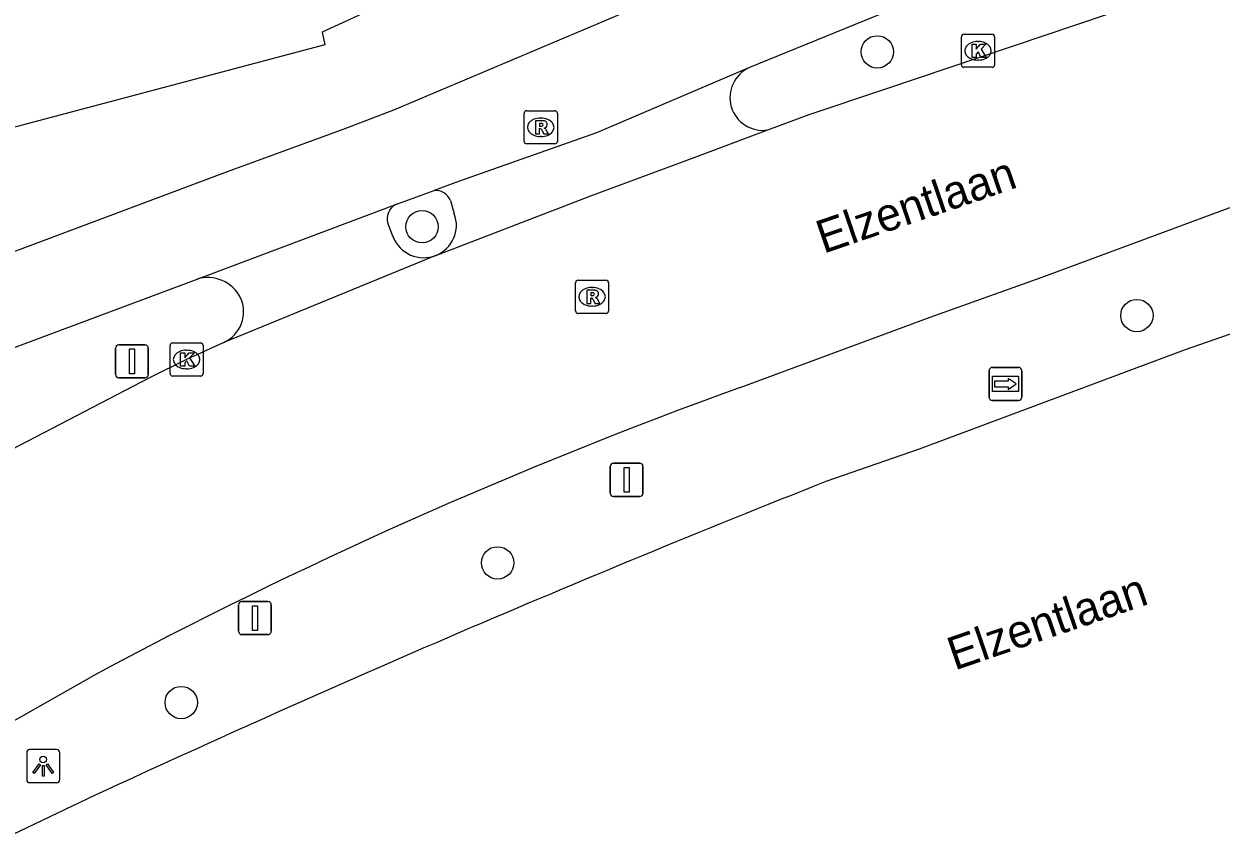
# Model space of a CAD drawing. Extents: x 161354 to 161876, y 382161 to 382804.
# Drawn here: x 161776.53 to 161812.7, y 382284.4 to 382309.12 of the extents above; entities that cross this region are included whole.
import ezdxf

# ---------------------------------------------------------------- set-up
doc = ezdxf.new("R2010")
doc.units = 0
for name, color, linetype in [('IMGEO_Boom', 7, 'Continuous'), ('IMGEO_Fietspad_open', 7, 'Continuous'), ('IMGEO_Kolk', 7, 'Continuous'), ('IMGEO_Lichtpunt', 7, 'Continuous'), ('IMGEO_Openbare_ruimte_label', 7, 'Continuous'), ('IMGEO_Rijbaan_lokaal_gesloten', 7, 'Continuous'), ('IMGEO_Rioolput', 7, 'Continuous'), ('IMGEO_Verkeersbordpaal', 7, 'Continuous'), ('IMGEO_Voetpad_open', 7, 'Continuous'), ('IMGEO_Wegwijzer', 7, 'Continuous')]:
    doc.layers.add(name, color=color, linetype=linetype)

msp = doc.modelspace()

# ---------------------------------------------------------------- linework, layer by layer
at = {"layer": 'IMGEO_Boom'}
for centre in [(161802.314, 382308.278), (161788.558, 382302.993), (161810.159, 382300.31), (161790.84, 382292.834), (161781.28, 382288.613)]:
    msp.add_circle(centre, 0.489, dxfattribs=at)
at = {"layer": 'IMGEO_Fietspad_open'}
for points in [[(161831.414, 382321.595), (161823.251, 382317.795), (161816.628, 382315.161), (161806.198, 382310.969), (161798.457, 382307.805)], [(161760.23, 382296.278), (161763.762, 382297.602), (161765.459, 382298.241), (161769.989, 382299.908), (161782.68, 382304.663), (161786.203, 382305.955), (161787.709, 382306.524), (161794.858, 382309.544)], [(161798.457, 382307.805), (161793.828, 382305.834), (161789.662, 382304.359), (161788.92, 382304.09)], [(161787.813, 382303.688), (161788.92, 382304.09)], [(161781.757, 382301.412), (161787.813, 382303.688)], [(161771.607, 382297.615), (161771.727, 382297.659), (161781.757, 382301.412)]]:
    msp.add_lwpolyline(points, dxfattribs=at)
at = {"layer": 'IMGEO_Kolk'}
for p, q in [((161804.857, 382307.885), (161804.857, 382308.737)), ((161804.932, 382308.811), (161805.784, 382308.811)), ((161805.345, 382308.591), (161805.37, 382308.591)), ((161805.858, 382308.737), (161805.858, 382307.885)), ((161805.368, 382308.031), (161805.343, 382308.031)), ((161805.784, 382307.811), (161804.932, 382307.811)), ((161780.941, 382298.555), (161780.941, 382299.407)), ((161781.016, 382299.481), (161781.868, 382299.481)), ((161781.429, 382299.261), (161781.454, 382299.261)), ((161781.942, 382299.407), (161781.942, 382298.555)), ((161781.868, 382298.481), (161781.016, 382298.481)), ((161781.452, 382298.701), (161781.427, 382298.701))]:
    msp.add_line(p, q, dxfattribs=at)
for points in [[(161804.857, 382307.885), (161804.857, 382308.737)], [(161804.932, 382308.811), (161805.784, 382308.811)], [(161805.858, 382308.737), (161805.858, 382307.885)], [(161805.178, 382308.511), (161805.301, 382308.511), (161805.301, 382308.36), (161805.431, 382308.511), (161805.595, 382308.511), (161805.449, 382308.36), (161805.602, 382308.111), (161805.45, 382308.111), (161805.365, 382308.275), (161805.301, 382308.208), (161805.301, 382308.111), (161805.178, 382308.111), (161805.178, 382308.511)], [(161805.784, 382307.811), (161804.932, 382307.811)], [(161780.941, 382298.555), (161780.941, 382299.407)], [(161781.016, 382299.481), (161781.868, 382299.481)], [(161781.262, 382299.181), (161781.385, 382299.181), (161781.385, 382299.03), (161781.515, 382299.181), (161781.679, 382299.181), (161781.533, 382299.03), (161781.686, 382298.781), (161781.534, 382298.781), (161781.449, 382298.945), (161781.385, 382298.878), (161781.385, 382298.781), (161781.262, 382298.781), (161781.262, 382299.181)], [(161781.942, 382299.407), (161781.942, 382298.555)], [(161781.868, 382298.481), (161781.016, 382298.481)]]:
    msp.add_lwpolyline(points, dxfattribs=at)
for centre, start, end in [((161804.934, 382308.735), 91.552, 178.448), ((161804.934, 382308.735), 91.552, 178.448), ((161805.782, 382308.735), 1.552, 88.448), ((161805.782, 382308.735), 1.552, 88.448), ((161804.934, 382307.887), 181.552, 268.448), ((161804.934, 382307.887), 181.552, 268.448), ((161805.782, 382307.887), 271.552, 358.448), ((161805.782, 382307.887), 271.552, 358.448), ((161781.018, 382299.405), 91.552, 178.448), ((161781.018, 382299.405), 91.552, 178.448), ((161781.866, 382299.405), 1.552, 88.448), ((161781.866, 382299.405), 1.552, 88.448), ((161781.018, 382298.557), 181.552, 268.448), ((161781.018, 382298.557), 181.552, 268.448), ((161781.866, 382298.557), 271.552, 358.448), ((161781.866, 382298.557), 271.552, 358.448)]:
    msp.add_arc(centre, 0.0765, start, end, dxfattribs=at)
for centre, major_axis, ratio, start_param, end_param in [((161805.344, 382308.311), (-0.387, 0.002), 0.722429, 4.712389, 7.853982), ((161805.369, 382308.311), (-0.39, 0.002), 0.717154, 1.570796, 4.712389), ((161781.428, 382298.981), (-0.387, 0.002), 0.722429, 4.712389, 7.853982), ((161781.453, 382298.981), (-0.39, 0.002), 0.717154, 1.570796, 4.712389)]:
    msp.add_ellipse(centre, major_axis=major_axis, ratio=ratio, start_param=start_param, end_param=end_param, dxfattribs=at)
at = {"layer": 'IMGEO_Lichtpunt'}
for p, q in [((161776.611, 382287.095), (161776.611, 382286.288)), ((161776.611, 382287.095), (161776.611, 382286.288)), ((161777.513, 382287.19), (161776.705, 382287.19)), ((161777.513, 382287.19), (161776.705, 382287.19)), ((161777.607, 382286.288), (161777.607, 382287.095)), ((161777.607, 382286.288), (161777.607, 382287.095)), ((161776.705, 382286.194), (161777.513, 382286.194)), ((161776.705, 382286.194), (161777.513, 382286.194))]:
    msp.add_line(p, q, dxfattribs=at)
for points in [[(161776.985, 382286.759), (161777.024, 382286.731), (161776.836, 382286.469), (161776.798, 382286.496), (161776.985, 382286.759)], [(161777.087, 382286.711), (161777.134, 382286.711), (161777.134, 382286.389), (161777.087, 382286.389), (161777.087, 382286.711)], [(161777.197, 382286.731), (161777.235, 382286.758), (161777.422, 382286.496), (161777.383, 382286.468), (161777.197, 382286.731)]]:
    msp.add_lwpolyline(points, dxfattribs=at)
msp.add_circle((161777.11, 382286.893), 0.0994, dxfattribs=at)
for centre, start, end in [((161776.705, 382287.095), 90, 180), ((161776.705, 382287.095), 90, 180), ((161777.513, 382287.095), 0, 90), ((161777.513, 382287.095), 0, 90), ((161776.705, 382286.288), 180, 270), ((161776.705, 382286.288), 180, 270), ((161777.513, 382286.288), 270, 0), ((161777.513, 382286.288), 270, 360)]:
    msp.add_arc(centre, 0.0946, start, end, dxfattribs=at)
at = {"layer": 'IMGEO_Rijbaan_lokaal_gesloten'}
for points in [[(161799.01, 382305.918), (161800.255, 382306.381), (161802.542, 382307.15), (161809.303, 382309.425), (161814.921, 382311.389), (161822.516, 382313.873), (161837.603, 382319.03)], [(161798.174, 382298.134), (161803.909, 382300.263), (161807.269, 382301.464), (161816.73, 382304.961), (161827.621, 382308.53), (161839.617, 382312.306), (161850.105, 382315.741)], [(161851.056, 382312.642), (161839.632, 382308.733), (161821, 382302.541), (161811.588, 382299.26), (161803.578, 382296.268), (161800.76, 382295.291)], [(161788.974, 382302.125), (161793.709, 382303.945), (161796.698, 382305.057), (161799.01, 382305.918)], [(161788.974, 382302.125), (161782.565, 382299.495)], [(161782.565, 382299.495), (161781.439, 382298.98), (161780.32, 382298.423), (161773.187, 382294.715), (161773.084, 382294.659)], [(161774.402, 382287.033), (161778.525, 382289.374)], [(161778.675, 382285.81), (161775.696, 382284.397)]]:
    msp.add_lwpolyline(points, dxfattribs=at)
for centre, radius, start, end in [((161847.896, 382160.188), 146.633, 109.82163, 118.23531), ((161955.021, 381905.492), 419.213, 111.591, 114.8763)]:
    msp.add_arc(centre, radius, start, end, dxfattribs=at)
at = {"layer": 'IMGEO_Rioolput'}
for p, q in [((161791.645, 382305.572), (161791.645, 382306.424)), ((161791.72, 382306.498), (161792.572, 382306.498)), ((161792.646, 382306.424), (161792.646, 382305.572)), ((161792.133, 382306.278), (161792.158, 382306.278)), ((161792.156, 382305.718), (161792.131, 382305.718)), ((161792.572, 382305.498), (161791.72, 382305.498)), ((161793.27, 382301.376), (161794.122, 382301.376)), ((161793.195, 382300.45), (161793.195, 382301.302)), ((161793.683, 382301.156), (161793.708, 382301.156)), ((161794.196, 382301.302), (161794.196, 382300.45)), ((161793.706, 382300.596), (161793.681, 382300.596)), ((161794.122, 382300.376), (161793.27, 382300.376))]:
    msp.add_line(p, q, dxfattribs=at)
for points in [[(161791.645, 382305.572), (161791.645, 382306.424)], [(161791.72, 382306.498), (161792.572, 382306.498)], [(161792.646, 382306.424), (161792.646, 382305.572)], [(161792.234, 382306.196), (161791.982, 382306.198), (161791.982, 382305.798)], [(161792.16, 382306.117), (161792.106, 382306.117), (161792.106, 382306.036)], [(161792.106, 382306.036), (161792.158, 382306.036)], [(161791.982, 382305.798), (161792.106, 382305.798), (161792.106, 382305.96), (161792.117, 382305.96)], [(161792.164, 382305.931), (161792.235, 382305.798), (161792.375, 382305.798), (161792.31, 382305.924)], [(161792.572, 382305.498), (161791.72, 382305.498)], [(161793.27, 382301.376), (161794.122, 382301.376)], [(161793.195, 382300.45), (161793.195, 382301.302)], [(161793.784, 382301.074), (161793.532, 382301.076), (161793.532, 382300.676)], [(161793.71, 382300.995), (161793.656, 382300.995), (161793.656, 382300.914)], [(161794.196, 382301.302), (161794.196, 382300.45)], [(161793.532, 382300.676), (161793.656, 382300.676), (161793.656, 382300.838), (161793.667, 382300.838)], [(161793.656, 382300.914), (161793.708, 382300.914)], [(161793.714, 382300.809), (161793.785, 382300.676), (161793.925, 382300.676), (161793.86, 382300.802)], [(161794.122, 382300.376), (161793.27, 382300.376)]]:
    msp.add_lwpolyline(points, dxfattribs=at)
for centre, radius, start, end in [((161791.722, 382306.422), 0.0765, 91.552, 178.448), ((161791.722, 382306.422), 0.0765, 91.552, 178.448), ((161792.57, 382306.422), 0.0765, 1.552, 88.448), ((161792.57, 382306.422), 0.0765, 1.552, 88.448), ((161792.142, 382306.225), 0.19, 274.7715, 282.9687), ((161792.166, 382306.021), 0.0964, 77.0061, 93.1865), ((161792.18, 382306.078), 0.0378, 276.6634, 79.6772), ((161792.233, 382306.086), 0.109, 350.3612, 89.416), ((161792.231, 382306.086), 0.112, 277.5842, 350.9817), ((161792.116, 382305.907), 0.0533, 26.0293, 88.6989), ((161792.215, 382305.871), 0.108, 29.5134, 73.7905), ((161791.722, 382305.574), 0.0765, 181.552, 268.448), ((161791.722, 382305.574), 0.0765, 181.552, 268.448), ((161792.57, 382305.574), 0.0765, 271.552, 358.448), ((161792.57, 382305.574), 0.0765, 271.552, 358.448), ((161793.272, 382301.3), 0.0765, 91.552, 178.448), ((161793.272, 382301.3), 0.0765, 91.552, 178.448), ((161794.12, 382301.3), 0.0765, 1.552, 88.448), ((161794.12, 382301.3), 0.0765, 1.552, 88.448), ((161793.716, 382300.899), 0.0964, 77.0061, 93.1865), ((161793.73, 382300.956), 0.0378, 276.6634, 79.6772), ((161793.783, 382300.964), 0.109, 350.3612, 89.416), ((161793.666, 382300.785), 0.0533, 26.0293, 88.6989), ((161793.692, 382301.103), 0.19, 274.7715, 282.9687), ((161793.781, 382300.964), 0.112, 277.5842, 350.9817), ((161793.765, 382300.749), 0.108, 29.5134, 73.7905), ((161793.272, 382300.452), 0.0765, 181.552, 268.448), ((161793.272, 382300.452), 0.0765, 181.552, 268.448), ((161794.12, 382300.452), 0.0765, 271.552, 358.448), ((161794.12, 382300.452), 0.0765, 271.552, 358.448)]:
    msp.add_arc(centre, radius, start, end, dxfattribs=at)
for centre, major_axis, ratio, start_param, end_param in [((161792.132, 382305.998), (-0.387, 0.002), 0.722429, 4.712389, 7.853982), ((161792.157, 382305.998), (-0.39, 0.002), 0.717154, 1.570796, 4.712389), ((161793.682, 382300.876), (-0.387, 0.002), 0.722429, 4.712389, 7.853982), ((161793.707, 382300.876), (-0.39, 0.002), 0.717154, 1.570796, 4.712389)]:
    msp.add_ellipse(centre, major_axis=major_axis, ratio=ratio, start_param=start_param, end_param=end_param, dxfattribs=at)
at = {"layer": 'IMGEO_Verkeersbordpaal'}
for p, q in [((161779.294, 382298.526), (161779.294, 382299.326)), ((161779.294, 382299.326), (161779.294, 382298.526)), ((161779.394, 382299.426), (161780.184, 382299.426)), ((161780.184, 382299.426), (161779.394, 382299.426)), ((161780.284, 382299.326), (161780.284, 382298.526)), ((161780.284, 382298.526), (161780.284, 382299.326)), ((161780.184, 382298.426), (161779.394, 382298.426)), ((161779.394, 382298.426), (161780.184, 382298.426)), ((161794.244, 382294.944), (161794.244, 382295.744)), ((161794.244, 382295.744), (161794.244, 382294.944)), ((161794.344, 382295.844), (161795.134, 382295.844)), ((161795.134, 382295.844), (161794.344, 382295.844)), ((161795.234, 382295.744), (161795.234, 382294.944)), ((161795.234, 382294.944), (161795.234, 382295.744)), ((161795.134, 382294.844), (161794.344, 382294.844)), ((161794.344, 382294.844), (161795.134, 382294.844)), ((161783.011, 382290.766), (161783.011, 382291.566)), ((161783.011, 382291.566), (161783.011, 382290.766)), ((161783.111, 382291.666), (161783.901, 382291.666)), ((161783.901, 382291.666), (161783.111, 382291.666)), ((161784.001, 382291.566), (161784.001, 382290.766)), ((161784.001, 382290.766), (161784.001, 382291.566)), ((161783.901, 382290.666), (161783.111, 382290.666)), ((161783.111, 382290.666), (161783.901, 382290.666))]:
    msp.add_line(p, q, dxfattribs=at)
for points in [[(161779.714, 382299.301), (161779.864, 382299.301), (161779.864, 382298.551), (161779.714, 382298.551), (161779.714, 382299.301)], [(161794.664, 382295.719), (161794.814, 382295.719), (161794.814, 382294.969), (161794.664, 382294.969), (161794.664, 382295.719)], [(161783.431, 382291.541), (161783.581, 382291.541), (161783.581, 382290.791), (161783.431, 382290.791), (161783.431, 382291.541)]]:
    msp.add_lwpolyline(points, dxfattribs=at)
for centre, start, end in [((161779.394, 382299.326), 90, 180), ((161779.394, 382299.326), 90, 180), ((161780.184, 382299.326), 0, 90), ((161780.184, 382299.326), 360, 90), ((161779.394, 382298.526), 180, 270), ((161779.394, 382298.526), 180, 270), ((161780.184, 382298.526), 270, 0), ((161780.184, 382298.526), 270, 0), ((161794.344, 382295.744), 90, 180), ((161794.344, 382295.744), 90, 180), ((161795.134, 382295.744), 0, 90), ((161795.134, 382295.744), 360, 90), ((161794.344, 382294.944), 180, 270), ((161794.344, 382294.944), 180, 270), ((161795.134, 382294.944), 270, 0), ((161795.134, 382294.944), 270, 0), ((161783.111, 382291.566), 90, 180), ((161783.111, 382291.566), 90, 180), ((161783.901, 382291.566), 0, 90), ((161783.901, 382291.566), 360, 90), ((161783.111, 382290.766), 180, 270), ((161783.111, 382290.766), 180, 270), ((161783.901, 382290.766), 270, 0), ((161783.901, 382290.766), 270, 0)]:
    msp.add_arc(centre, 0.1, start, end, dxfattribs=at)
at = {"layer": 'IMGEO_Voetpad_open'}
for points in [[(161786.77, 382309.433), (161785.539, 382308.875), (161785.615, 382308.486), (161774.681, 382305.586), (161768.027, 382303.924), (161762.045, 382302.471), (161747.542, 382300.159)], [(161789.414, 382303.784), (161789.531, 382303.385)], [(161787.541, 382303.037), (161787.679, 382302.684)]]:
    msp.add_lwpolyline(points, dxfattribs=at)
for centre, radius, start, end in [((161798.854, 382306.897), 0.991, 113.6012, 279.0661), ((161788.962, 382303.606), 0.485, 21.4553, 94.9938), ((161787.999, 382303.228), 0.496, 112.0062, 202.6416), ((161788.614, 382303.037), 0.981, 291.5489, 20.7542), ((161788.609, 382303.059), 1.002, 201.9392, 291.3649), ((161782.075, 382300.335), 1.123, 27.0563, 106.4626), ((161782.152, 382300.423), 1.015, 293.9984, 24.6387)]:
    msp.add_arc(centre, radius, start, end, dxfattribs=at)
at = {"layer": 'IMGEO_Wegwijzer'}
for p, q in [((161805.692, 382297.842), (161805.692, 382298.642)), ((161805.692, 382298.642), (161805.692, 382297.842)), ((161805.792, 382298.742), (161806.582, 382298.742)), ((161806.582, 382298.742), (161805.792, 382298.742)), ((161806.682, 382298.642), (161806.682, 382297.842)), ((161806.682, 382297.842), (161806.682, 382298.642)), ((161806.582, 382297.742), (161805.792, 382297.742)), ((161805.792, 382297.742), (161806.582, 382297.742))]:
    msp.add_line(p, q, dxfattribs=at)
for points in [[(161805.793, 382298.474), (161806.581, 382298.474), (161806.581, 382298.01), (161805.793, 382298.01), (161805.793, 382298.474)], [(161805.858, 382298.326), (161805.858, 382298.242), (161805.858, 382298.158), (161806.269, 382298.158), (161806.269, 382298.075), (161806.516, 382298.242), (161806.269, 382298.409), (161806.269, 382298.326), (161805.858, 382298.326)]]:
    msp.add_lwpolyline(points, dxfattribs=at)
for centre, start, end in [((161805.792, 382298.642), 90, 180), ((161805.792, 382298.642), 90, 180), ((161806.582, 382298.642), 0, 90), ((161806.582, 382298.642), 360, 90), ((161805.792, 382297.842), 180, 270), ((161805.792, 382297.842), 180, 270), ((161806.582, 382297.842), 270, 0), ((161806.582, 382297.842), 270, 0)]:
    msp.add_arc(centre, 0.1, start, end, dxfattribs=at)

# ---------------------------------------------------------------- texts
at = {"layer": 'IMGEO_Openbare_ruimte_label'}
for p in [(161800.687, 382302.173), (161804.652, 382289.578)]:
    msp.add_text('Elzentlaan', height=1, rotation=18.9061, dxfattribs=at).set_placement(p)

doc.saveas('drawing.dxf')
